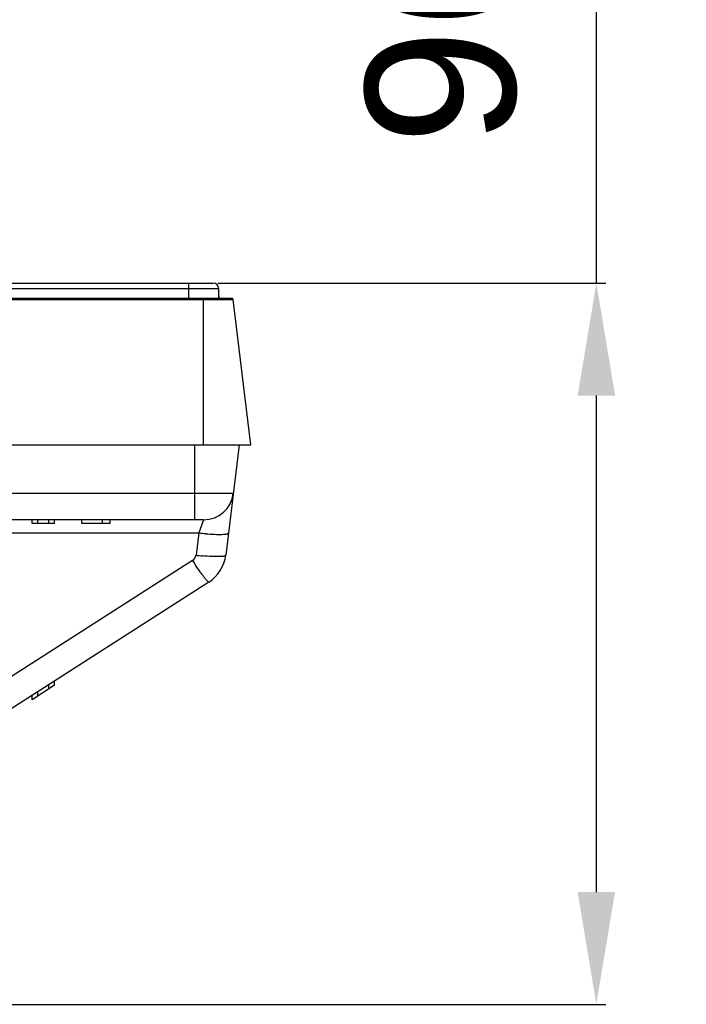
# Model space of a CAD drawing. Header units: millimetres. Extents: x -6054 to 364, y -1866 to 3094.
# Tile 349 of 360: x -3082 to -2993, y 1461 to 1593. Entities that reach past the tile are written whole.
import ezdxf

# ---------------------------------------------------------------- set-up
doc = ezdxf.new("R2010")
doc.units = ezdxf.units.MM
doc.header["$LTSCALE"] = 65.395
doc.header["$PDSIZE"] = 0.05
doc.layers.get('0').update_dxf_attribs({"linetype": 'CONTINUOUS'})
doc.layers.get('Defpoints').update_dxf_attribs({"linetype": 'CONTINUOUS'})
doc.layers.add('DIM', color=3, linetype='CONTINUOUS')
doc.styles.get("Standard").update_dxf_attribs({"font": 'arial.ttf'})
doc.dimstyles.new('ISO-25', dxfattribs={"dimtxt": 2.5, "dimasz": 2.5, "dimexe": 1.25, "dimexo": 0.625, "dimtad": 1, "dimtxsty": 'STANDARD', "dimcen": 2.5, "dimadec": 0, "dimazin": 0, "dimtfac": 1, "dimtmove": 0, "dimatfit": 3, "dimfxl": 1, "dimarcsym": 0})

# ---------------------------------------------------------------- blocks, each defined once
blk = doc.blocks.new('*D38')
at = {"layer": 'Defpoints', "color": 0}
for p in [(-3056.4, 1557.55), (-3005.25, 1557.55), (-3356.65, 1461.25)]:
    blk.add_point(p, dxfattribs=at)
at = {"layer": 'DIM', "color": 3, "lineweight": -2}
for p, q in [((-3005.25, 1557.55), (-3005.25, 1727.01)), ((-3055.78, 1557.55), (-3004, 1557.55)), ((-3005.25, 1476.25), (-3005.25, 1542.55)), ((-3356.02, 1461.25), (-3004, 1461.25))]:
    blk.add_line(p, q, dxfattribs=at)
at = {"layer": 'DIM', "color": 3}
for points in [[(-3002.75, 1542.55), (-3007.75, 1542.55), (-3005.25, 1557.55)], [(-3007.75, 1476.25), (-3002.75, 1476.25), (-3005.25, 1461.25)]]:
    blk.add_solid(points, dxfattribs=at)
at = {"layer": 'DIM', "color": 2, "insert": (-3023.06, 1649.78), "char_height": 20, "attachment_point": 5, "rotation": 90}
blk.add_mtext('96,3 [3,791]', dxfattribs=at)

msp = doc.modelspace()

# ---------------------------------------------------------------- linework, layer by layer
at = {"linetype": 'Continuous'}
for p, q in [((-4730.64, 1556.85), (-3055.7, 1556.85)), ((-4729.94, 1557.55), (-3056.4, 1557.55)), ((-3059.7, 1557.55), (-3059.7, 1555.55)), ((-3055.7, 1556.85), (-3055.7, 1555.55)), ((-4732.4, 1555.55), (-3053.95, 1555.55)), ((-3057.77, 1555.55), (-3057.77, 1535.95)), ((-3055.7, 1556.03), (-3055.66, 1555.55)), ((-4732.59, 1555.38), (-3053.75, 1555.38)), ((-3051.37, 1535.95), (-3053.75, 1555.38)), ((-4734.98, 1535.95), (-3051.37, 1535.95)), ((-3058.93, 1535.95), (-3058.93, 1525.95)), ((-3052.93, 1535.95), (-3054.74, 1521.23)), ((-3053.73, 1529.47), (-4732.62, 1529.47)), ((-3057.7, 1525.95), (-4728.65, 1525.95)), ((-3080.6, 1525.45), (-3080.6, 1525.95)), ((-3077.6, 1525.45), (-3080.6, 1525.45)), ((-3079.85, 1525.45), (-3079.85, 1525.95)), ((-3078.35, 1525.45), (-3078.35, 1525.95)), ((-3077.6, 1525.45), (-3077.6, 1525.95)), ((-3073.96, 1525.45), (-3073.96, 1525.95)), ((-3070.17, 1525.45), (-3073.96, 1525.45)), ((-3071.2, 1525.45), (-3071.2, 1525.95)), ((-3070.17, 1525.45), (-3070.17, 1525.95)), ((-3057.7, 1525.95), (-3058.35, 1524.2)), ((-3083.9, 1524.2), (-3058.35, 1524.2)), ((-3058.35, 1524.2), (-3058.71, 1521.23)), ((-3059.16, 1520.51), (-3086.8, 1502.81)), ((-3057.01, 1517.62), (-3084.64, 1499.93)), ((-3077.6, 1503.85), (-3077.6, 1504.44)), ((-3077.6, 1503.85), (-3080.6, 1501.93)), ((-3079.85, 1502.41), (-3079.85, 1503)), ((-3078.35, 1503.37), (-3078.35, 1503.96)), ((-3080.6, 1501.93), (-3080.6, 1502.52))]:
    msp.add_line(p, q, dxfattribs=at)
for centre, radius, start, end in [((-3056.4, 1556.85), 0.7, 0, 90), ((-3053.95, 1555.35), 0.2, 7, 90), ((-3057.7, 1529.95), 4, 270, 353), ((-3054.46, 1556.28), 32.31, 263.0986, 264.7669), ((-3059.7, 1521.35), 1, 302.6262, 353), ((-3054.87, 1552.93), 31.94, 263.0882, 264.6756), ((-3059.7, 1521.84), 5, 302.6262, 353), ((-3011.15, 1551.7), 57.26, 213.0111, 213.6012)]:
    msp.add_arc(centre, radius, start, end, dxfattribs=at)
for points, knots in [([(-3057.41, 1524.1), (-3057.01, 1524.06), (-3056.29, 1524.01), (-3055.44, 1523.99), (-3054.95, 1524.02), (-3054.74, 1524.04), (-3054.62, 1524.06), (-3054.52, 1524.09), (-3054.43, 1524.12), (-3054.38, 1524.17), (-3054.38, 1524.2)], [0, 0, 0, 0, 0.389519, 0.703679, 0.822069, 0.870255, 0.910788, 0.943595, 0.968839, 1, 1, 1, 1]), ([(-3054.74, 1521.23), (-3054.75, 1521.19), (-3054.8, 1521.15), (-3054.89, 1521.12), (-3054.99, 1521.09), (-3055.11, 1521.07), (-3055.33, 1521.05), (-3055.83, 1521.02), (-3056.69, 1521.04), (-3057.43, 1521.09), (-3057.83, 1521.13)], [0, 0, 0, 0, 0.031046, 0.056312, 0.08918, 0.129804, 0.178102, 0.296737, 0.611171, 1, 1, 1, 1]), ([(-3057.01, 1517.62), (-3057.02, 1517.62), (-3057.04, 1517.62), (-3057.11, 1517.67), (-3057.22, 1517.78), (-3057.39, 1517.98), (-3057.61, 1518.26), (-3057.88, 1518.62), (-3058.18, 1519.04), (-3058.5, 1519.51), (-3058.73, 1519.84), (-3058.84, 1520.01)], [0, 0, 0, 0, 0.008458, 0.023636, 0.078576, 0.166546, 0.285612, 0.432717, 0.603964, 0.794769, 1, 1, 1, 1])]:
    msp.add_open_spline(points, degree=3, knots=knots, dxfattribs=at)

# ---------------------------------------------------------------- dimensions: what is measured, and where the dimension line sits
at = {"layer": 'DIM'}
dim = msp.add_linear_dim(base=(-3005.25, 1557.55), p1=(-3356.65, 1461.25), p2=(-3056.4, 1557.55), angle=90, dimstyle='ISO-25', override={"dimscale": 1, "dimtxt": 20, "dimasz": 15, "dimexe": 1.25, "dimexo": 0.625, "dimgap": 5, "dimdec": 1, "dimzin": 8, "dimcen": 2.5, "dimclrd": 3, "dimclre": 3, "dimclrt": 2, "dimadec": 1, "dimtp": 0.3, "dimtm": 0.3, "dimtix": 0, "dimtofl": 0, "dimtmove": 0, "dimatfit": 3}, dxfattribs=at)
dim.commit()
dim.dimension.update_dxf_attribs({"geometry": '*D38', "text_midpoint": (-3023.06, 1649.78)})

doc.saveas('drawing.dxf')
